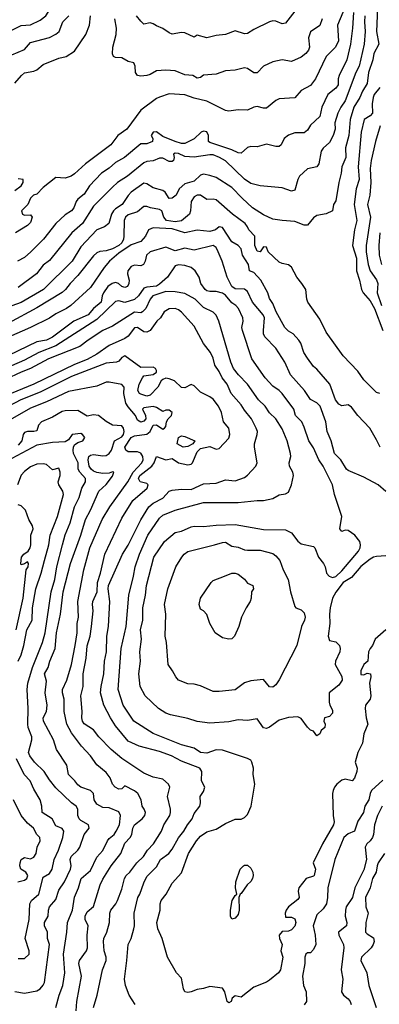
# Model space of a CAD drawing. Header units: metres. Extents: x -46681 to -43747, y -240911 to -237677.
# Tile 727 of 1056: x -46023 to -45966, y -238448 to -238292. Entities that reach past the tile are written whole.
import ezdxf

# ---------------------------------------------------------------- set-up
doc = ezdxf.new("R2010")
doc.units = ezdxf.units.M
doc.layers.add('CONTOUR_INDEX', color=1, linetype='Continuous')
doc.layers.add('CONTOUR_INTER', color=3, linetype='Continuous')

msp = doc.modelspace()

# ---------------------------------------------------------------- linework, layer by layer
at = {"layer": 'CONTOUR_INDEX'}
for points, elevation in [([(-45966.38, -238289.02), (-45966.59, -238294.02), (-45966.25, -238296.02), (-45967.03, -238297.52), (-45967.17, -238298.52), (-45967.9, -238300.52), (-45968.1, -238302.29), (-45968.83, -238303.52), (-45969.25, -238304.52), (-45970.19, -238306.02), (-45970.79, -238308.02), (-45971.01, -238310.52), (-45971.55, -238312.52), (-45971.51, -238314.02), (-45972.12, -238315.52), (-45972.2, -238316.52), (-45972.62, -238318.02), (-45973.1, -238320.94), (-45973.42, -238321.52), (-45973.63, -238322.52), (-45974.6, -238322.98), (-45976.1, -238323.27), (-45976.6, -238323.59), (-45977.6, -238324.77), (-45978.1, -238324.77), (-45979.6, -238324.19), (-45981.6, -238324.06), (-45983.1, -238323.82), (-45984.6, -238323.16), (-45986.31, -238322.02), (-45987.98, -238320.52), (-45989.6, -238318.81), (-45992.1, -238317.23), (-45993.1, -238316.88), (-45994.1, -238316.67), (-45994.6, -238316.82), (-45995.6, -238317.8), (-45997.1, -238318.23), (-45997.97, -238319.02), (-45998.47, -238320.02), (-45999.1, -238320.52), (-45999.6, -238320.57), (-46000.23, -238319.52), (-46000.6, -238319.27), (-46002.1, -238318.86), (-46003.1, -238318.23), (-46003.6, -238318.12), (-46005.6, -238319.53), (-46006.1, -238320.07), (-46007.07, -238321.52), (-46008.1, -238322.17), (-46008.43, -238322.52), (-46008.73, -238323.02), (-46009.19, -238324.52), (-46009.84, -238325.02), (-46011.1, -238325.53), (-46013.6, -238328.24), (-46015.01, -238330.52), (-46019.53, -238335.02), (-46023.1, -238337.04), (-46024.6, -238337.6)], 120), ([(-45979.6, -238290.82), (-45981.1, -238292.69), (-45981.6, -238292.79), (-45982.6, -238292.38), (-45983.1, -238292.36), (-45983.6, -238292.49), (-45986.1, -238293.72), (-45987.1, -238294.35), (-45987.6, -238294.41), (-45989.1, -238293.92), (-45990.6, -238294.52), (-45992.1, -238294.68), (-45993.6, -238295.02), (-45995.1, -238294.62), (-45995.6, -238294.91), (-45997.1, -238294.23), (-45997.6, -238294.2), (-45999.1, -238294.45), (-45999.6, -238294.24), (-46000.6, -238293.54), (-46001.6, -238293.15), (-46002.1, -238292.81), (-46002.6, -238292.68), (-46003.6, -238292.84), (-46004.1, -238292.41), (-46004.76, -238291.52)], 125), ([(-45965.1, -238389.02), (-45966.82, -238390.52), (-45967.26, -238391.52), (-45967.62, -238392.02), (-45967.86, -238392.52), (-45967.99, -238394.02), (-45968.6, -238394.52), (-45969.11, -238395.52), (-45969.1, -238396.13), (-45968.6, -238396.2), (-45968.1, -238395.89), (-45967.56, -238396.02), (-45967.52, -238396.52), (-45967.7, -238397.52), (-45967.5, -238399.52), (-45967.61, -238400.02), (-45968.35, -238401.02), (-45968.41, -238401.52), (-45968.23, -238403.02), (-45967.99, -238404.02), (-45968.61, -238405.52), (-45968.83, -238407.02), (-45969.6, -238408.51), (-45969.98, -238410.02), (-45969.69, -238411.02), (-45969.72, -238411.52), (-45970.1, -238412.6), (-45970.49, -238413.02), (-45971.6, -238412.76), (-45972.1, -238412.88), (-45972.93, -238413.52), (-45973.27, -238414.02), (-45973.52, -238414.52), (-45973.59, -238415.02), (-45973.48, -238418.52), (-45973.34, -238419.52), (-45973.46, -238420.02), (-45975.21, -238423.02), (-45976.66, -238426.02), (-45976.33, -238427.02), (-45976.52, -238428.02), (-45976.6, -238428.15), (-45977.79, -238428.52), (-45978.95, -238430.02), (-45979.05, -238430.52), (-45978.92, -238431.52), (-45979.1, -238431.86), (-45980.6, -238433.02), (-45980.98, -238433.52), (-45981.15, -238434.02), (-45981.1, -238434.66), (-45980.1, -238434.66), (-45979.6, -238434.91), (-45979.41, -238435.52), (-45979.6, -238436.1), (-45980.1, -238436.65), (-45980.6, -238436.89), (-45981.6, -238436.92), (-45982.1, -238437.5), (-45982.02, -238438.02), (-45981.61, -238439.02), (-45981.83, -238440.02), (-45981.51, -238441.02), (-45981.89, -238443.02), (-45982.17, -238443.52), (-45983.6, -238444.64), (-45984.1, -238444.95), (-45986.1, -238445.77), (-45988.1, -238447.38), (-45989.1, -238447.17), (-45989.54, -238447.52), (-45989.71, -238448.02), (-45990.1, -238448.25), (-45990.35, -238448.02), (-45990.74, -238446.52), (-45991.1, -238445.92), (-45993.1, -238445.64), (-45994.1, -238445.99), (-45995.1, -238446.14), (-45996.1, -238446.52), (-45996.6, -238446.59), (-45997.1, -238446.5), (-45997.3, -238446.02), (-45997.6, -238444.33), (-45998.42, -238443.52), (-45999.83, -238441.02), (-46000.71, -238438.02), (-46001.37, -238436.52), (-46001.56, -238435.52), (-46001.03, -238433.52), (-46001.01, -238432.52), (-46000.84, -238432.02), (-46000.04, -238431.02), (-45999.1, -238429.28), (-45997.6, -238427.63), (-45996.51, -238424.52), (-45995.22, -238422.52), (-45994.6, -238421.82), (-45993.6, -238421.1), (-45992.1, -238420.69), (-45990.6, -238419.76), (-45989.1, -238419.12), (-45988.1, -238419.07), (-45987.6, -238418.84), (-45987.1, -238418.33), (-45986.51, -238417.02), (-45985.95, -238413.52), (-45986.21, -238412.02), (-45986.15, -238411.02), (-45986.41, -238410.02), (-45986.6, -238409.74), (-45987.1, -238409.46), (-45991.1, -238408.16), (-45992.1, -238408.1), (-45993.6, -238408.64), (-45994.57, -238408.52), (-45995.6, -238407.82), (-45997.6, -238407.3), (-46002.1, -238405.49), (-46005.19, -238403.52), (-46006.89, -238401.02), (-46007.7, -238398.52), (-46007.19, -238392.02), (-46006.4, -238388.52), (-46006.01, -238383.52), (-46005.24, -238380.52), (-46004.99, -238379.02), (-46004.3, -238377.02), (-46002.96, -238374.02), (-46001.1, -238371.28), (-46000.6, -238370.83), (-45998.6, -238370.05), (-45994.1, -238368.83), (-45988.6, -238368.81), (-45985.6, -238368.48), (-45984.6, -238368.49), (-45983.1, -238368.19), (-45982.1, -238367.62), (-45981.1, -238367.46), (-45980.6, -238367.18), (-45980.1, -238366.02), (-45979.81, -238364.52), (-45979.9, -238364.02), (-45980.46, -238363.02), (-45980.49, -238362.52), (-45980.24, -238361.52), (-45980.26, -238361.02), (-45980.79, -238359.02), (-45981.6, -238357.12), (-45982.59, -238355.52), (-45983.6, -238354.56), (-45984.31, -238353.52), (-45985.39, -238352.52), (-45987.1, -238350.03), (-45988.55, -238348.52), (-45989.32, -238347.52), (-45989.77, -238346.52), (-45991.68, -238340.02), (-45992.1, -238339.09), (-45992.6, -238338.57), (-45994.1, -238337.83), (-45995.46, -238336.52), (-45997.1, -238335.63), (-45998.6, -238335.36), (-46000.1, -238335.3), (-46002.16, -238336.02), (-46002.58, -238336.52), (-46003.31, -238338.02), (-46003.8, -238338.52), (-46004.1, -238338.69), (-46005.1, -238338.62), (-46008.6, -238340.81), (-46010.1, -238341.53), (-46012.46, -238343.02), (-46013.78, -238344.02), (-46018.76, -238346.02), (-46021.6, -238347.56), (-46023.1, -238348.1), (-46025.6, -238349.27)], 115), ([(-46024.1, -238446.44), (-46022.6, -238446.74), (-46020.6, -238446.33), (-46020.1, -238446.02), (-46019.6, -238445.45), (-46019.4, -238445.02), (-46018.62, -238439.02), (-46018.9, -238438.02), (-46018.91, -238437.02), (-46019.4, -238436.02), (-46019.41, -238435.52), (-46018.83, -238434.52), (-46018.77, -238433.52), (-46018.6, -238433.02), (-46017.6, -238431.86), (-46017.1, -238430.39), (-46016.23, -238429.02), (-46015.26, -238427.02), (-46015.16, -238426.52), (-46015.29, -238425.52), (-46015.18, -238425.02), (-46014.1, -238424.02), (-46013.78, -238423.52), (-46013.09, -238421.52), (-46012.28, -238420.52), (-46012.4, -238420.02), (-46013.6, -238419.33), (-46013.88, -238419.02), (-46014.07, -238418.52), (-46014.12, -238417.52), (-46014.34, -238417.02), (-46015.1, -238416.48), (-46017.6, -238414.13), (-46018.6, -238412.87), (-46019.43, -238411.52), (-46020.98, -238410.02), (-46021.74, -238409.02), (-46021.92, -238408.52), (-46021.39, -238406.52), (-46021.42, -238406.02), (-46021.98, -238404.52), (-46022.04, -238404.02), (-46022, -238401.52), (-46022.17, -238398.52), (-46022.03, -238397.52), (-46021.3, -238395.02), (-46019.73, -238391.02), (-46019.28, -238389.52), (-46018.35, -238383.02), (-46017.75, -238381.02), (-46017.41, -238379.02), (-46016.56, -238375.52), (-46016.1, -238373.93), (-46015.3, -238372.02), (-46014.63, -238369.52), (-46013.9, -238368.02), (-46013.44, -238366.52), (-46012.86, -238365.52), (-46012.86, -238365.02), (-46013.8, -238364.02), (-46014.03, -238363.52), (-46014.05, -238362.52), (-46014.79, -238361.02), (-46014.84, -238360.52), (-46014.79, -238360.02), (-46014.6, -238359.65), (-46014.1, -238359.3), (-46013.32, -238359.02), (-46012.99, -238358.52), (-46013.33, -238358.02), (-46013.6, -238357.85), (-46015, -238358.02), (-46015.6, -238358.84), (-46016.1, -238359.18), (-46018.1, -238359.31), (-46020.6, -238359.69), (-46024.6, -238361.84)], 110)]:
    msp.add_lwpolyline(points, dxfattribs=dict(at, elevation=elevation))
at = {"layer": 'CONTOUR_INTER'}
for points, elevation in [([(-46024.6, -238293.82), (-46023.1, -238293.09), (-46021.6, -238292.95), (-46020.1, -238292.22), (-46019.18, -238291.52), (-46017.9, -238289.52), (-46017.44, -238288.52), (-46017.25, -238287.02), (-46016.93, -238286.02), (-46016.97, -238285.52), (-46017.6, -238284.02), (-46017.6, -238282.31), (-46017.98, -238280.02), (-46018.6, -238278.6), (-46018.77, -238277.52), (-46019.28, -238276.52), (-46020.19, -238275.52), (-46023.6, -238273.53)], 121), ([(-45971.52, -238290.02), (-45972.81, -238293.02), (-45972.65, -238295.52), (-45973.14, -238296.52), (-45974.61, -238298.02), (-45976.33, -238301.52), (-45977.1, -238302.58), (-45978.6, -238303.39), (-45979.6, -238304.58), (-45982.1, -238304.73), (-45982.6, -238304.99), (-45984.1, -238306.19), (-45984.6, -238306.2), (-45985.6, -238305.95), (-45986.1, -238306.03), (-45987.1, -238306.51), (-45988.6, -238306.46), (-45990.1, -238306.69), (-45990.6, -238306.59), (-45993.6, -238305.09), (-45995.6, -238304.62), (-45997.1, -238304.07), (-45999.6, -238303.91), (-46001.1, -238304.44), (-46001.6, -238304.69), (-46004.1, -238306.54), (-46006.28, -238309.52), (-46007.71, -238310.52), (-46008.84, -238312.02), (-46012.88, -238315.02), (-46014.6, -238316.61), (-46015.18, -238317.02), (-46016.1, -238317.33), (-46017.6, -238317.22), (-46019.6, -238318.8), (-46020.6, -238319.86), (-46021.12, -238320.02), (-46021.6, -238320.51), (-46022.06, -238321.52), (-46023.05, -238322.52), (-46022.92, -238323.02), (-46022.6, -238323.17), (-46021.6, -238323.16), (-46021.34, -238323.52), (-46021.6, -238324.36), (-46022.1, -238324.83), (-46024.01, -238326.02)], 123), ([(-46025.6, -238298.14), (-46022.6, -238296.91), (-46021.6, -238295.77), (-46018.6, -238294.98), (-46017.6, -238294.45), (-46017.06, -238294.02), (-46016.49, -238292.52), (-46015.52, -238291.52)], 122), ([(-46024.1, -238302.26), (-46023.07, -238301.02), (-46022.6, -238300.62), (-46021.1, -238300.32), (-46020.6, -238300.11), (-46019.6, -238299.29), (-46017.1, -238298.25), (-46015.97, -238298.02), (-46014.6, -238297.13), (-46012.85, -238294.52), (-46012.22, -238293.02), (-46012.08, -238291.52)], 123), ([(-45970.27, -238291.02), (-45970.4, -238293.52), (-45970.76, -238296.02), (-45971.34, -238298.52), (-45972.57, -238301.02), (-45972.7, -238301.52), (-45972.72, -238302.52), (-45973.1, -238303.02), (-45974.33, -238304.02), (-45975.28, -238306.02), (-45975.64, -238307.52), (-45977.1, -238308.9), (-45977.6, -238309.72), (-45978.1, -238310.1), (-45979.6, -238310.1), (-45980.6, -238310.51), (-45981.29, -238311.02), (-45981.79, -238312.02), (-45982.1, -238312.29), (-45982.6, -238312.28), (-45984.1, -238311.93), (-45985.6, -238312.32), (-45986.6, -238312.3), (-45987.1, -238312.46), (-45988.1, -238313.33), (-45988.6, -238313.27), (-45989.6, -238312.81), (-45993.1, -238311.65), (-45993.3, -238311.52), (-45993.3, -238310.52), (-45993.6, -238309.94), (-45994.1, -238309.86), (-45994.51, -238310.02), (-45995.6, -238311.06), (-45997.1, -238311.8), (-45997.6, -238311.8), (-45998.61, -238311.52), (-46000.6, -238310.69), (-46001.6, -238309.98), (-46002.1, -238310.03), (-46002.42, -238310.52), (-46002.17, -238311.02), (-46002.25, -238311.52), (-46003.1, -238311.88), (-46004.1, -238311.88), (-46006.68, -238314.02), (-46008.1, -238314.84), (-46009.1, -238315.72), (-46010.31, -238316.52), (-46012.25, -238318.52), (-46013.1, -238319.87), (-46014.1, -238320.65), (-46014.38, -238321.02), (-46014.73, -238322.02), (-46015.1, -238322.5), (-46016.1, -238323.14), (-46017.58, -238324.52), (-46019.53, -238327.02), (-46021.59, -238329.02), (-46022.6, -238329.91), (-46023.7, -238330.52)], 122), ([(-45968.45, -238291.52), (-45968.52, -238292.52), (-45968.41, -238294.02), (-45968.57, -238296.02), (-45969.37, -238299.52), (-45969.87, -238300.52), (-45971.59, -238305.02), (-45972.29, -238306.02), (-45972.75, -238307.02), (-45973.25, -238308.52), (-45973.2, -238309.52), (-45973.49, -238310.52), (-45974.1, -238311.65), (-45975.1, -238312.53), (-45975.38, -238313.02), (-45975.79, -238315.02), (-45976.1, -238315.5), (-45977.6, -238315.84), (-45978.87, -238317.02), (-45979.14, -238317.52), (-45979.6, -238319.24), (-45980.1, -238319.4), (-45981.6, -238318.83), (-45985.1, -238318.54), (-45986.6, -238318.17), (-45987.6, -238317.49), (-45990.6, -238314.56), (-45991.55, -238314.02), (-45992.6, -238313.63), (-45993.1, -238313.59), (-45995.6, -238314.01), (-45997.1, -238313.88), (-45998.1, -238313.4), (-45998.6, -238313.35), (-45998.87, -238313.52), (-45998.78, -238314.02), (-45998.91, -238314.52), (-45999.1, -238314.66), (-45999.6, -238314.65), (-46000.6, -238314.16), (-46001.1, -238314.16), (-46002.1, -238314.56), (-46003.1, -238314.66), (-46003.6, -238314.87), (-46006.2, -238317.02), (-46007.79, -238318.02), (-46008.6, -238318.73), (-46011.6, -238321.77), (-46013.34, -238324.52), (-46015.07, -238326.02), (-46018.6, -238330.4), (-46019.6, -238331.13), (-46020.65, -238332.52), (-46023.6, -238334.7)], 121), ([(-45975.23, -238292.02), (-45975.6, -238293.06), (-45977.1, -238294.06), (-45977.4, -238295.02), (-45977.26, -238296.52), (-45977.42, -238297.02), (-45977.85, -238297.52), (-45978.6, -238298.09), (-45980.1, -238298.78), (-45981.6, -238298.53), (-45983.1, -238298.86), (-45984.6, -238299.54), (-45985.6, -238300.59), (-45986.1, -238300.59), (-45987.1, -238299.93), (-45987.6, -238299.78), (-45989.1, -238300.18), (-45990.6, -238300.27), (-45992.1, -238300.83), (-45994.1, -238300.94), (-45994.6, -238301.34), (-45995.1, -238301.42), (-45995.79, -238301.02), (-45997.1, -238300.89), (-45998.6, -238300.3), (-46000.1, -238300.15), (-46001.6, -238300.28), (-46002.6, -238300.88), (-46003.1, -238301.01), (-46004.1, -238301.13), (-46004.6, -238301.04), (-46004.92, -238300.52), (-46005, -238299.52), (-46005.2, -238299.02), (-46006.1, -238298.8), (-46007.1, -238298.22), (-46008.1, -238298.17), (-46008.4, -238298.02), (-46008.6, -238297.6), (-46008.55, -238296.52), (-46007.99, -238294.52), (-46007.94, -238293.52), (-46008.22, -238292.02)], 124), ([(-45966.1, -238302.94), (-45966.96, -238304.02), (-45967.14, -238304.52), (-45967.31, -238305.52), (-45967.24, -238307.02), (-45967.6, -238307.43), (-45968.55, -238308.02), (-45969.04, -238310.02), (-45969.52, -238315.52), (-45969.34, -238317.52), (-45969.84, -238319.02), (-45970.15, -238321.52), (-45969.73, -238324.02), (-45970.12, -238325.52), (-45970.43, -238328.02), (-45969.81, -238330.02), (-45969.8, -238332.02), (-45969.3, -238333.52), (-45969, -238335.02), (-45968.72, -238335.52), (-45967.6, -238336.8), (-45966.9, -238338.02), (-45965.58, -238341.52)], 119), ([(-45966.01, -238309.02), (-45966.76, -238311.52), (-45967.44, -238314.52), (-45967.6, -238315.79), (-45967.5, -238318.02), (-45967.68, -238320.02), (-45968.02, -238321.52), (-45967.56, -238323.52), (-45968.25, -238328.02), (-45968.25, -238329.02), (-45967.93, -238331.02), (-45967.59, -238332.02), (-45966.6, -238333.48), (-45966.4, -238334.02), (-45966.49, -238335.52), (-45965.82, -238337.52)], 118), ([(-46024.1, -238319.27), (-46023.11, -238318.52), (-46022.78, -238318.02), (-46022.78, -238317.52), (-46023.6, -238317.43)], 123), ([(-45966.1, -238351.5), (-45966.6, -238351.34), (-45966.94, -238351.02), (-45968.6, -238349.33), (-45969.6, -238347.96), (-45971.9, -238345.52), (-45974.6, -238341.78), (-45975.6, -238339.72), (-45977.54, -238337.02), (-45977.71, -238336.52), (-45977.87, -238335.02), (-45978.47, -238334.02), (-45979.3, -238333.02), (-45980.1, -238331.43), (-45980.6, -238331.08), (-45981.6, -238330.89), (-45982.1, -238330.64), (-45983.83, -238329.02), (-45984.1, -238328.27), (-45984.6, -238328.24), (-45985.1, -238329.03), (-45985.6, -238328.93), (-45985.96, -238328.02), (-45985.96, -238326.52), (-45986.92, -238325.52), (-45987.11, -238325.02), (-45987.5, -238324.52), (-45989.53, -238323.02), (-45992.1, -238320.78), (-45992.6, -238320.65), (-45993.6, -238320.71), (-45994.6, -238320.03), (-45995.1, -238320.02), (-45995.6, -238320.27), (-45996.09, -238321.02), (-45996.19, -238322.52), (-45996.34, -238323.02), (-45997.6, -238324.1), (-45998.6, -238324.23), (-46000.01, -238324.02), (-46000.4, -238323.52), (-46000.75, -238322.52), (-46001.1, -238322.29), (-46002.54, -238322.02), (-46003.1, -238321.8), (-46003.6, -238321.8), (-46004.6, -238322.64), (-46006.1, -238323.15), (-46006.54, -238323.52), (-46006.72, -238324.02), (-46006.76, -238326.52), (-46006.82, -238327.02), (-46007.1, -238327.6), (-46007.57, -238328.02), (-46008.6, -238328.56), (-46009.6, -238328.86), (-46010.6, -238328.96), (-46011.1, -238329.19), (-46011.6, -238329.63), (-46014.1, -238332.79), (-46015.29, -238334.02), (-46016.05, -238335.02), (-46016.6, -238335.47), (-46020.6, -238337.93), (-46025.1, -238340.35)], 119), ([(-45966.05, -238360.02), (-45966.6, -238358.85), (-45967.69, -238357.02), (-45969.6, -238354.99), (-45970.6, -238353.7), (-45971.1, -238353.33), (-45972.1, -238353.46), (-45972.6, -238353.21), (-45973.15, -238352.52), (-45974.05, -238350.02), (-45976.1, -238347.65), (-45976.6, -238347.22), (-45977.6, -238345.92), (-45978.17, -238345.02), (-45978.64, -238343.52), (-45978.95, -238343.02), (-45979.88, -238342.02), (-45980.6, -238341.59), (-45981.19, -238341.02), (-45982.56, -238338.52), (-45983.1, -238337.24), (-45983.6, -238336.43), (-45983.89, -238335.52), (-45984.98, -238333.52), (-45986.1, -238332.28), (-45986.78, -238332.02), (-45986.96, -238331.02), (-45987.92, -238329.52), (-45988.1, -238328.52), (-45988.6, -238327.99), (-45989.6, -238327.44), (-45991.1, -238325.14), (-45991.6, -238325.03), (-45992.2, -238325.52), (-45993.1, -238325.76), (-45995.1, -238325.6), (-45997.1, -238325.99), (-45999.1, -238325.38), (-46002.1, -238325.21), (-46002.84, -238325.52), (-46003.33, -238326.52), (-46004.1, -238327.36), (-46005.6, -238327.92), (-46007.6, -238329.24), (-46009.07, -238330.52), (-46009.9, -238331.52), (-46012.1, -238334.7), (-46015.19, -238337.52), (-46015.91, -238338.02), (-46017.6, -238338.88), (-46018.6, -238339.56), (-46021.6, -238341.02), (-46025.1, -238342.59)], 118), ([(-45966.1, -238326.02), (-45966.26, -238328.02), (-45966.18, -238329.52), (-45965.83, -238331.02)], 117), ([(-45965.1, -238367.08), (-45966.34, -238366.02), (-45968.6, -238364.78), (-45971.1, -238363.75), (-45971.36, -238363.52), (-45972.28, -238362.02), (-45973.31, -238361.02), (-45973.8, -238359.02), (-45974.44, -238357.52), (-45974.64, -238356.02), (-45975.55, -238353.52), (-45976.1, -238353.01), (-45977.1, -238352.44), (-45978.07, -238351.02), (-45980.3, -238348.52), (-45981.17, -238346.52), (-45982.6, -238344.29), (-45984.38, -238342.52), (-45984.56, -238342.02), (-45984.56, -238341.52), (-45984.4, -238339.52), (-45984.62, -238339.02), (-45986.31, -238337.02), (-45987.1, -238335.33), (-45987.6, -238334.96), (-45989.1, -238334.9), (-45989.6, -238334.52), (-45990.36, -238333.02), (-45991.13, -238330.52), (-45991.76, -238329.02), (-45992.1, -238328.35), (-45992.6, -238327.99), (-45995.6, -238328.73), (-45997.1, -238328.42), (-45998.6, -238328.83), (-46000.1, -238328.3), (-46002.6, -238329), (-46003.17, -238329.52), (-46003.38, -238330.52), (-46003.64, -238331.02), (-46004.1, -238331.22), (-46005.1, -238331.13), (-46005.6, -238331.35), (-46006.13, -238332.02), (-46006.19, -238332.52), (-46005.95, -238333.52), (-46005.97, -238334.02), (-46006.19, -238334.52), (-46006.6, -238334.7), (-46007.1, -238334.5), (-46007.65, -238334.02), (-46008.1, -238333.87), (-46008.65, -238334.02), (-46009.32, -238334.52), (-46010.04, -238335.52), (-46010.24, -238336.02), (-46010.39, -238337.02), (-46011.6, -238337.99), (-46012.46, -238339.02), (-46014.72, -238340.02), (-46018.1, -238342.59), (-46019.1, -238343.04), (-46020.6, -238343.33), (-46025.1, -238345.5)], 117), ([(-45965.1, -238377.29), (-45966.6, -238377.37), (-45967.1, -238377.49), (-45967.6, -238377.8), (-45969.1, -238378.97), (-45970.6, -238380.72), (-45971.92, -238381.52), (-45973.1, -238383.07), (-45973.6, -238384.03), (-45973.98, -238385.52), (-45974.08, -238386.52), (-45974.02, -238388.02), (-45974.27, -238390.02), (-45974.1, -238390.72), (-45973.1, -238390.93), (-45972.5, -238391.52), (-45972.37, -238392.02), (-45972.43, -238392.52), (-45973.12, -238394.02), (-45973.17, -238394.52), (-45972.1, -238396.43), (-45972.09, -238397.02), (-45972.6, -238397.84), (-45974.13, -238399.02), (-45974.12, -238400.52), (-45974.01, -238401.02), (-45973.6, -238401.77), (-45973.6, -238402.27), (-45974.1, -238402.81), (-45974.86, -238403.02), (-45974.96, -238403.52), (-45974.75, -238404.02), (-45974.83, -238404.52), (-45975.4, -238405.02), (-45975.6, -238405.54), (-45976.1, -238405.86), (-45976.6, -238405.11), (-45977.1, -238404.96), (-45977.6, -238404.5), (-45978.6, -238403.09), (-45979.1, -238402.86), (-45980.6, -238402.95), (-45982.1, -238403.37), (-45983.6, -238404.48), (-45984.1, -238404.72), (-45984.6, -238404.61), (-45985.6, -238403.19), (-45987.1, -238403.42), (-45988.6, -238403.34), (-45990.1, -238403.62), (-45993.1, -238403.83), (-45995.1, -238403.58), (-45996.6, -238403.1), (-45999.34, -238402.52), (-46000.1, -238402.25), (-46001.28, -238401.52), (-46003.4, -238399.52), (-46004.19, -238398.02), (-46004.4, -238396.02), (-46004.12, -238394.02), (-46004.24, -238392.52), (-46003.97, -238390.52), (-46004.11, -238389.02), (-46003.78, -238387.52), (-46003.75, -238385.52), (-46003.33, -238383.52), (-46003.17, -238382.02), (-46002, -238377.52), (-46000.3, -238375.02), (-45998.6, -238373.6), (-45997.6, -238373.35), (-45996.1, -238372.66), (-45995.6, -238372.59), (-45994.1, -238372.62), (-45992.1, -238372.39), (-45989.1, -238372.31), (-45984.6, -238373.11), (-45981.1, -238373.15), (-45980.1, -238373.61), (-45979.1, -238374.98), (-45978.6, -238375.39), (-45976.6, -238375.81), (-45976.39, -238376.02), (-45975.83, -238377.52), (-45975.02, -238378.52), (-45974.77, -238379.02), (-45974.55, -238380.02), (-45974.14, -238380.52), (-45973.6, -238380.7), (-45973.1, -238380.57), (-45972.1, -238379.64), (-45969.45, -238376.52), (-45969.18, -238376.02), (-45969.14, -238375.52), (-45969.27, -238375.02), (-45970.06, -238374.02), (-45971.1, -238373.26), (-45971.6, -238373.22), (-45972.1, -238373.41), (-45972.44, -238373.02), (-45972.14, -238371.02), (-45973.3, -238367.52), (-45973.58, -238366.02), (-45975.1, -238363.04), (-45975.77, -238362.02), (-45976.6, -238360.16), (-45977.39, -238359.02), (-45978.1, -238356.87), (-45978.49, -238356.02), (-45979.49, -238355.02), (-45979.76, -238354.02), (-45981.6, -238351.52), (-45982.09, -238351.02), (-45983.1, -238350.32), (-45984.29, -238349.02), (-45986.43, -238346.02), (-45987.91, -238341.52), (-45988.02, -238341.02), (-45987.82, -238340.02), (-45987.85, -238339.52), (-45988.53, -238338.02), (-45988.97, -238337.52), (-45989.6, -238337.11), (-45990.6, -238335.92), (-45991.1, -238335.57), (-45992.1, -238335.3), (-45993.1, -238335.32), (-45993.6, -238335.21), (-45993.85, -238335.02), (-45994.52, -238334.02), (-45994.8, -238333.02), (-45995.42, -238332.02), (-45996.06, -238331.52), (-45997.1, -238331.18), (-45998.1, -238331.09), (-45998.6, -238331.25), (-45999.85, -238333.02), (-46001.1, -238334.14), (-46001.6, -238334.49), (-46003.1, -238334.6), (-46003.6, -238334.8), (-46004.45, -238336.02), (-46005.1, -238336.58), (-46006.6, -238337.04), (-46007.6, -238336.81), (-46008.1, -238336.91), (-46011.1, -238339.78), (-46017.6, -238343.94), (-46020.31, -238345.02), (-46022.6, -238346.22), (-46027.6, -238348.39)], 116), ([(-46004.99, -238448.52), (-46005.95, -238447.02), (-46006.52, -238445.52), (-46006.7, -238444.52), (-46006.28, -238441.52), (-46006.11, -238439.02), (-46005.59, -238438.02), (-46005.21, -238436.52), (-46005.11, -238436.02), (-46005.14, -238434.02), (-46004.56, -238431.52), (-46004.26, -238431.02), (-46003.6, -238429.19), (-46003.1, -238428.2), (-46001.6, -238426.66), (-46000.96, -238425.52), (-45999.65, -238424.52), (-45999.1, -238423.88), (-45998.1, -238422.06), (-45997.22, -238421.02), (-45996.68, -238420.02), (-45995.94, -238419.02), (-45995.6, -238418.2), (-45994.69, -238417.02), (-45994.59, -238416.52), (-45994.66, -238415.52), (-45994.1, -238414.72), (-45993.89, -238414.02), (-45994.41, -238413.02), (-45994.38, -238411.52), (-45994.71, -238411.02), (-45997.6, -238409.9), (-45999.22, -238409.02), (-46001.1, -238408.36), (-46004.33, -238407.52), (-46006.1, -238406.7), (-46008.1, -238404.26), (-46008.89, -238403.02), (-46009.97, -238401.02), (-46010.48, -238399.02), (-46010.4, -238398.02), (-46009.94, -238396.02), (-46009.85, -238394.02), (-46009.54, -238392.52), (-46009.5, -238390.02), (-46009.22, -238388.52), (-46009.01, -238384.52), (-46009.29, -238382.52), (-46009.23, -238382.02), (-46007, -238377.02), (-46006.1, -238375.61), (-46004.1, -238371.56), (-46002.81, -238369.52), (-46002.1, -238368.9), (-46000.6, -238368.15), (-45999.6, -238367.01), (-45999.1, -238366.85), (-45997.6, -238366.72), (-45996.1, -238366.77), (-45994.1, -238365.83), (-45992.1, -238365.72), (-45990.6, -238365.19), (-45989.1, -238365.35), (-45987.6, -238364.82), (-45987.1, -238364.49), (-45985.78, -238363.02), (-45985.59, -238362.52), (-45986, -238360.02), (-45985.99, -238359.52), (-45985.57, -238358.02), (-45985.53, -238357.52), (-45985.72, -238357.02), (-45986.5, -238355.52), (-45987.6, -238354.14), (-45988.1, -238353.31), (-45989.74, -238351.52), (-45990.37, -238350.02), (-45991.17, -238349.02), (-45991.6, -238348.03), (-45992.31, -238347.02), (-45992.6, -238345.89), (-45992.98, -238345.02), (-45994.1, -238343.59), (-45995.6, -238340.82), (-45997.6, -238338.61), (-45998.1, -238338.21), (-45998.6, -238337.99), (-45999.6, -238338.04), (-46000.35, -238338.52), (-46000.97, -238339.52), (-46001.52, -238340.02), (-46002.6, -238341.5), (-46003.1, -238341.79), (-46003.6, -238341.7), (-46004.6, -238341.04), (-46005.1, -238341.08), (-46006.1, -238342.38), (-46006.6, -238342.78), (-46009.1, -238343.91), (-46011.1, -238345.27), (-46012.6, -238346.11), (-46014.6, -238346.92), (-46021.1, -238350), (-46025.6, -238351.87)], 114), ([(-46011.62, -238449.02), (-46011.04, -238447.02), (-46010.2, -238443.02), (-46009.58, -238441.52), (-46009.58, -238441.02), (-46009.9, -238440.02), (-46010, -238438.52), (-46009.95, -238438.02), (-46009.47, -238437.02), (-46009.04, -238435.52), (-46009.02, -238434.02), (-46008.86, -238433.52), (-46008.03, -238432.52), (-46007.79, -238432.02), (-46007.1, -238430.22), (-46006.68, -238428.52), (-46006.41, -238428.02), (-46005.83, -238427.52), (-46004.69, -238426.02), (-46003.67, -238425.02), (-46003, -238424.02), (-46002.05, -238423.02), (-46000.79, -238421.02), (-46000.41, -238420.02), (-45999.49, -238418.52), (-45999.34, -238418.02), (-45999.38, -238417.52), (-45999.83, -238415.52), (-45999.47, -238414.02), (-45999.67, -238413.52), (-46000.6, -238412.75), (-46002.1, -238412.42), (-46003.6, -238411.78), (-46007.1, -238409.47), (-46008.79, -238408.02), (-46010.78, -238406.02), (-46011.6, -238404.92), (-46013.1, -238403.95), (-46013.37, -238403.52), (-46013.45, -238403.02), (-46013.4, -238402.02), (-46013.62, -238399.52), (-46013.24, -238398.02), (-46013.26, -238396.02), (-46012.75, -238393.52), (-46012.6, -238391.58), (-46012.13, -238390.02), (-46011.91, -238388.52), (-46011.66, -238386.02), (-46011.78, -238385.02), (-46011.72, -238384.52), (-46011.04, -238383.02), (-46010.97, -238381.52), (-46010.47, -238380.02), (-46009.79, -238377.02), (-46007.1, -238371.32), (-46005.33, -238368.52), (-46003.07, -238366.52), (-46002.89, -238366.02), (-46003.1, -238365.78), (-46004.18, -238365.52), (-46004.47, -238365.02), (-46004.24, -238364.52), (-46002.35, -238363.02), (-46001.95, -238362.52), (-46001.6, -238361.49), (-46000.1, -238362.02), (-45999.1, -238361.83), (-45998.1, -238362.53), (-45996.6, -238362.85), (-45996.1, -238362.74), (-45995.85, -238362.52), (-45995.1, -238360.75), (-45994.6, -238360.25), (-45993.1, -238359.92), (-45992.1, -238360.36), (-45991.6, -238360.25), (-45990.1, -238358.61), (-45989.95, -238358.02), (-45990.11, -238357.02), (-45990.96, -238356.02), (-45991.26, -238354.52), (-45991.75, -238353.52), (-45992.6, -238352.43), (-45993.1, -238352.03), (-45994.6, -238351.31), (-45995.6, -238350.27), (-45996.1, -238350.1), (-45997.1, -238350.59), (-45997.6, -238350.57), (-45998.75, -238349.52), (-45999.6, -238349.16), (-46000.1, -238349.1), (-46000.6, -238349.29), (-46000.85, -238349.52), (-46001.37, -238350.52), (-46002.6, -238351.76), (-46003.1, -238351.92), (-46004.1, -238351.64), (-46004.3, -238351.52), (-46004.57, -238351.02), (-46004.33, -238350.02), (-46003.81, -238349.02), (-46003.6, -238348.72), (-46002.1, -238348.47), (-46001.6, -238348.13), (-46001.6, -238347.84), (-46001.76, -238347.52), (-46002.1, -238347.35), (-46004.1, -238347.37), (-46006.6, -238345.51), (-46007.1, -238345.77), (-46007.6, -238346.36), (-46007.94, -238346.52), (-46009.6, -238346.7), (-46015.1, -238348.82), (-46020.1, -238351.3), (-46023.17, -238352.52), (-46025.09, -238353.52)], 113), ([(-46014.34, -238449.52), (-46014.24, -238448.02), (-46013.5, -238444.02), (-46013.93, -238442.02), (-46013.81, -238441.52), (-46012.73, -238440.02), (-46012.55, -238439.52), (-46012.6, -238437.52), (-46012.46, -238436.02), (-46012.91, -238435.02), (-46012.94, -238434.52), (-46012.6, -238433.82), (-46011.6, -238432.96), (-46010.54, -238429.52), (-46010.1, -238428.61), (-46008.8, -238426.52), (-46007.26, -238424.52), (-46006.6, -238422.93), (-46005.75, -238422.02), (-46005.53, -238421.52), (-46005.37, -238420.52), (-46005.11, -238420.02), (-46003.86, -238419.02), (-46003.46, -238418.52), (-46003.36, -238418.02), (-46003.53, -238417.52), (-46003.87, -238417.02), (-46004.04, -238416.02), (-46004.56, -238415.02), (-46005.1, -238414.59), (-46006.6, -238413.81), (-46007.1, -238414.29), (-46007.6, -238414.31), (-46008.17, -238414.02), (-46008.61, -238413.52), (-46008.98, -238412.52), (-46009.6, -238411.69), (-46011.1, -238410.48), (-46012.1, -238409.03), (-46013.52, -238407.52), (-46015.1, -238405.38), (-46015.83, -238404.02), (-46016.29, -238402.02), (-46016.27, -238400.02), (-46016.51, -238399.02), (-46016.51, -238398.52), (-46015.86, -238397.02), (-46015.12, -238394.52), (-46014.51, -238391.52), (-46014.18, -238389.52), (-46014.19, -238388.02), (-46013.99, -238387.02), (-46014.09, -238384.52), (-46013.15, -238379.52), (-46012.2, -238376.02), (-46010.22, -238371.52), (-46009.02, -238369.52), (-46006.12, -238365.52), (-46005.32, -238364.02), (-46003.92, -238362.52), (-46003.71, -238362.02), (-46003.75, -238361.52), (-46004.1, -238361), (-46004.6, -238360.76), (-46006.1, -238360.77), (-46006.47, -238360.52), (-46006.63, -238360.02), (-46005.6, -238358.48), (-46005.1, -238358.25), (-46003.1, -238357.98), (-46002.57, -238357.52), (-46002.1, -238356.56), (-46001.6, -238356.47), (-46000.6, -238357.17), (-46000.29, -238357.02), (-46000.1, -238356.73), (-46000.01, -238356.02), (-45999.72, -238355.52), (-45999.2, -238355.02), (-45999.1, -238354.52), (-45999.6, -238354.17), (-46000.1, -238354.17), (-46000.6, -238354.38), (-46001.6, -238353.75), (-46002.1, -238353.59), (-46003.6, -238353.81), (-46003.79, -238354.02), (-46003.36, -238355.02), (-46003.3, -238355.52), (-46003.6, -238355.9), (-46004.1, -238356.07), (-46004.6, -238355.73), (-46004.92, -238355.02), (-46006.1, -238353.64), (-46006.46, -238353.02), (-46006.79, -238351.52), (-46006.74, -238350.52), (-46007.1, -238350.06), (-46009.1, -238349.7), (-46009.6, -238349.72), (-46011.1, -238350.36), (-46015.6, -238351.19), (-46019.1, -238352.84), (-46021.6, -238353.86), (-46025.6, -238356.11)], 112), ([(-46017.59, -238449.02), (-46017.05, -238447.02), (-46016.47, -238445.52), (-46016.18, -238443.52), (-46016.36, -238440.52), (-46015.82, -238437.02), (-46015.76, -238435.52), (-46014.97, -238433.52), (-46014.6, -238431.48), (-46014, -238430.02), (-46013.56, -238428.52), (-46012.1, -238427.27), (-46011.1, -238425.15), (-46010.1, -238424.09), (-46009.37, -238422.52), (-46009.1, -238422.14), (-46008.32, -238421.52), (-46007.99, -238421.02), (-46007.48, -238420.02), (-46007.32, -238418.52), (-46007.6, -238417.91), (-46009.1, -238417.32), (-46010.1, -238417.24), (-46011.1, -238416.69), (-46011.52, -238416.02), (-46011.63, -238415.02), (-46012.1, -238414.53), (-46013.6, -238413.99), (-46014.1, -238413.63), (-46014.55, -238413.02), (-46015.59, -238412.02), (-46015.87, -238410.52), (-46017.49, -238408.02), (-46017.99, -238406.52), (-46019.57, -238403.52), (-46019.6, -238403.02), (-46019.1, -238402.02), (-46018.98, -238401.02), (-46019.27, -238399.02), (-46019.1, -238397.17), (-46019.38, -238396.02), (-46018.83, -238395.02), (-46018.56, -238394.02), (-46017.7, -238392.02), (-46017.49, -238389.52), (-46016.86, -238386.52), (-46016.41, -238383.02), (-46015.27, -238378.52), (-46013.6, -238374.02), (-46012.89, -238371.52), (-46012.06, -238370.02), (-46010.77, -238367.02), (-46009.6, -238365.95), (-46008.6, -238364.62), (-46008.37, -238364.02), (-46008.6, -238363.94), (-46009.1, -238364.17), (-46010.1, -238364.22), (-46011.1, -238364.04), (-46011.6, -238363.82), (-46012, -238363.52), (-46012.29, -238363.02), (-46012.45, -238362.02), (-46012.34, -238361.52), (-46012.1, -238361.28), (-46011.6, -238361.18), (-46010.1, -238361.42), (-46009.6, -238361.34), (-46009.11, -238361.02), (-46008.76, -238360.52), (-46008.28, -238359.02), (-46007.1, -238358.38), (-46006.85, -238358.02), (-46006.72, -238357.52), (-46006.81, -238357.02), (-46007.1, -238356.62), (-46008.6, -238356.52), (-46009.6, -238355.97), (-46010.81, -238355.02), (-46011.6, -238354.92), (-46012.6, -238355.09), (-46014.1, -238354.21), (-46016.1, -238354.26), (-46016.6, -238354.38), (-46018.1, -238355.29), (-46019.89, -238356.02), (-46020.34, -238356.52), (-46020.6, -238357.41), (-46021.1, -238357.54), (-46022.1, -238357.52), (-46022.6, -238357.72), (-46022.79, -238358.02), (-46023.02, -238359.02), (-46023.6, -238359.7)], 111), ([(-45998.07, -238358.52), (-45997.6, -238358.25), (-45997.1, -238358.32), (-45995.51, -238359.02), (-45995.8, -238359.52), (-45996.6, -238359.94), (-45997.34, -238360.02), (-45998.29, -238359.52), (-45998.07, -238358.52)], 113), ([(-46023.57, -238394.02), (-46023.13, -238393.02), (-46022.69, -238391.52), (-46022.21, -238389.02), (-46021.34, -238387.52), (-46021.32, -238385.52), (-46020.79, -238382.52), (-46019.92, -238380.02), (-46019.37, -238378.02), (-46018.73, -238375.52), (-46018.48, -238374.02), (-46017.33, -238371.02), (-46016.4, -238367.52), (-46016.49, -238367.02), (-46017.14, -238366.02), (-46017.2, -238365.52), (-46016.92, -238364.52), (-46016.9, -238364.02), (-46017.1, -238363.37), (-46018.1, -238363.63), (-46019.1, -238362.79), (-46019.6, -238362.66), (-46020.6, -238362.73), (-46021.6, -238363.15), (-46022.6, -238363.89), (-46023.1, -238364.48), (-46023.71, -238366.02)], 109), ([(-46023.91, -238389.02), (-46022.8, -238384.02), (-46022.31, -238379.52), (-46021.97, -238379.02), (-46021.93, -238378.52), (-46022.1, -238378.23), (-46022.6, -238378.57), (-46023.1, -238378.71), (-46023.16, -238378.52), (-46023.06, -238377.52), (-46022.67, -238377.02), (-46021.99, -238376.52), (-46021.69, -238376.02), (-46021.55, -238375.52), (-46021.57, -238374.02), (-46021.21, -238373.02), (-46021.31, -238372.52), (-46021.9, -238371.52), (-46022.41, -238370.02), (-46023.1, -238369.32), (-46023.6, -238369.2)], 108), ([(-45992.37, -238375.52), (-45991.1, -238375.14), (-45990.6, -238375.12), (-45989.6, -238375.73), (-45988.6, -238375.93), (-45987.6, -238376.31), (-45987.1, -238376.4), (-45985.1, -238376.38), (-45983.1, -238376.9), (-45982.6, -238377.27), (-45982, -238378.02), (-45981.46, -238379.52), (-45980.67, -238381.02), (-45980.3, -238383.02), (-45979.6, -238385.34), (-45979.42, -238385.52), (-45978.6, -238385.84), (-45978.1, -238386.32), (-45977.96, -238387.02), (-45978.07, -238387.52), (-45978.53, -238388.52), (-45979.3, -238391.52), (-45982.1, -238396.97), (-45982.6, -238397.74), (-45983.1, -238398.11), (-45983.6, -238398.09), (-45984.6, -238396.93), (-45985.1, -238396.95), (-45986.6, -238397.15), (-45987.6, -238397.47), (-45989.1, -238398.57), (-45991.6, -238398.85), (-45992.6, -238398.8), (-45994.6, -238397.9), (-45995.6, -238397.67), (-45996.6, -238397.6), (-45998.07, -238397.02), (-45998.54, -238396.52), (-45999.03, -238395.52), (-45999.72, -238394.52), (-46000.01, -238391.02), (-46000.2, -238390.02), (-46000.13, -238386.52), (-46000.32, -238385.02), (-45999.76, -238382.52), (-45998.49, -238379.02), (-45997.58, -238377.52), (-45997.17, -238377.02), (-45996.6, -238376.61), (-45992.37, -238375.52)], 117), ([(-45990.76, -238380.52), (-45989.6, -238380.05), (-45989.1, -238380.03), (-45988.6, -238380.21), (-45987.6, -238381), (-45987.1, -238381.64), (-45986.26, -238382.02), (-45986.17, -238382.52), (-45986.48, -238383.02), (-45986.53, -238384.02), (-45986.69, -238384.52), (-45987.35, -238385.52), (-45988.07, -238387.02), (-45988.51, -238388.52), (-45989.17, -238390.02), (-45989.6, -238390.45), (-45990.1, -238390.51), (-45991.1, -238390.29), (-45992.27, -238389.52), (-45993.09, -238388.02), (-45993.6, -238386.62), (-45994.1, -238386.03), (-45994.6, -238385.75), (-45994.8, -238385.02), (-45994.6, -238384), (-45992.92, -238381.52), (-45992.6, -238381.22), (-45990.76, -238380.52)], 118), ([(-46023.6, -238441.24), (-46022.6, -238441.21), (-46021.84, -238440.52), (-46021.83, -238440.02), (-46022.45, -238438.02), (-46021.83, -238435.02), (-46021.72, -238432.52), (-46021.46, -238432.02), (-46020.29, -238431.02), (-46019.6, -238428.33), (-46018.6, -238427.72), (-46018.18, -238427.02), (-46017.88, -238425.52), (-46017.15, -238424.02), (-46016.5, -238422.02), (-46016.33, -238421.02), (-46016.6, -238420.58), (-46017.6, -238420.16), (-46018.18, -238419.02), (-46019.78, -238418.02), (-46019.84, -238417.02), (-46020.1, -238416.02), (-46021.1, -238414.32), (-46021.65, -238413.02), (-46022.64, -238412.02), (-46023.84, -238409.52)], 109), ([(-45965.6, -238412.88), (-45967.4, -238414.52), (-45967.64, -238415.02), (-45967.85, -238416.02), (-45968.45, -238417.02), (-45968.69, -238418.02), (-45969.6, -238419.43), (-45970.09, -238421.02), (-45971.1, -238421.42), (-45971.78, -238422.02), (-45973.22, -238425.52), (-45974.33, -238430.02), (-45974.38, -238431.52), (-45974.58, -238432.52), (-45975.1, -238433.34), (-45976.1, -238434.28), (-45976.66, -238436.02), (-45976.36, -238437.52), (-45976.24, -238439.02), (-45976.6, -238439.77), (-45977.1, -238440.31), (-45977.6, -238440.34), (-45977.83, -238440.52), (-45978.02, -238441.02), (-45978, -238442.02), (-45978.35, -238444.02), (-45978.19, -238445.52), (-45977.8, -238446.52), (-45977.74, -238448.02), (-45978.1, -238448.56)], 114), ([(-46023.61, -238429.02), (-46022.6, -238428.77), (-46022.23, -238428.52), (-46022.07, -238428.02), (-46022.38, -238427.52), (-46023.16, -238427.02), (-46023.32, -238426.52), (-46023.28, -238426.02), (-46023.1, -238425.49), (-46022.6, -238425.18), (-46021.6, -238425.39), (-46021.1, -238425.15), (-46020.71, -238424.52), (-46020.55, -238423.52), (-46020.07, -238422.52), (-46020.16, -238422.02), (-46020.63, -238421.52), (-46021.12, -238420.52), (-46022.1, -238419.74), (-46023.13, -238418.52), (-46024.3, -238416.02)], 108), ([(-45965.69, -238417.02), (-45966.47, -238418.52), (-45966.91, -238420.02), (-45967.08, -238421.52), (-45967.26, -238422.02), (-45967.6, -238422.52), (-45968.16, -238423.02), (-45968.42, -238423.52), (-45968.21, -238425.52), (-45968.6, -238427.15), (-45970.06, -238430.02), (-45970.44, -238431.52), (-45971.42, -238433.02), (-45971.56, -238433.52), (-45971.57, -238434.52), (-45971.32, -238435.52), (-45971.39, -238436.02), (-45972.63, -238437.02), (-45972.62, -238437.52), (-45971.87, -238439.02), (-45971.79, -238439.52), (-45972.24, -238443.02), (-45971.95, -238444.52), (-45972.18, -238446.52), (-45971.88, -238447.02), (-45971.1, -238447.63), (-45970.8, -238448.02), (-45970.63, -238448.52)], 113), ([(-45965.31, -238424.52), (-45966.32, -238426.02), (-45966.52, -238426.52), (-45966.64, -238427.52), (-45967.22, -238428.52), (-45967.61, -238430.02), (-45968.38, -238431.52), (-45968.31, -238433.02), (-45967.92, -238434.02), (-45968.32, -238435.52), (-45968.34, -238437.02), (-45968.1, -238437.32), (-45967.1, -238437.92), (-45967, -238438.52), (-45967.12, -238439.02), (-45967.45, -238439.52), (-45968.98, -238441.02), (-45969.1, -238441.52), (-45968.14, -238443.52), (-45967.84, -238445.52), (-45966.64, -238449.02)], 112), ([(-45987.74, -238426.52), (-45987.6, -238426.38), (-45987.1, -238426.41), (-45986.6, -238426.86), (-45986.26, -238427.52), (-45986.22, -238428.02), (-45986.33, -238428.52), (-45986.6, -238428.97), (-45987.15, -238429.52), (-45988.1, -238430.91), (-45988.31, -238431.02), (-45988.5, -238431.52), (-45988.44, -238433.52), (-45988.6, -238434.22), (-45989.1, -238434.79), (-45989.6, -238434.95), (-45989.84, -238434.52), (-45989.83, -238433.52), (-45989.57, -238432.02), (-45989.1, -238431.22), (-45988.79, -238431.02), (-45989.04, -238430.02), (-45988.95, -238429.02), (-45988.28, -238427.02), (-45987.74, -238426.52)], 116)]:
    msp.add_lwpolyline(points, dxfattribs=dict(at, elevation=elevation))

doc.saveas('drawing.dxf')
